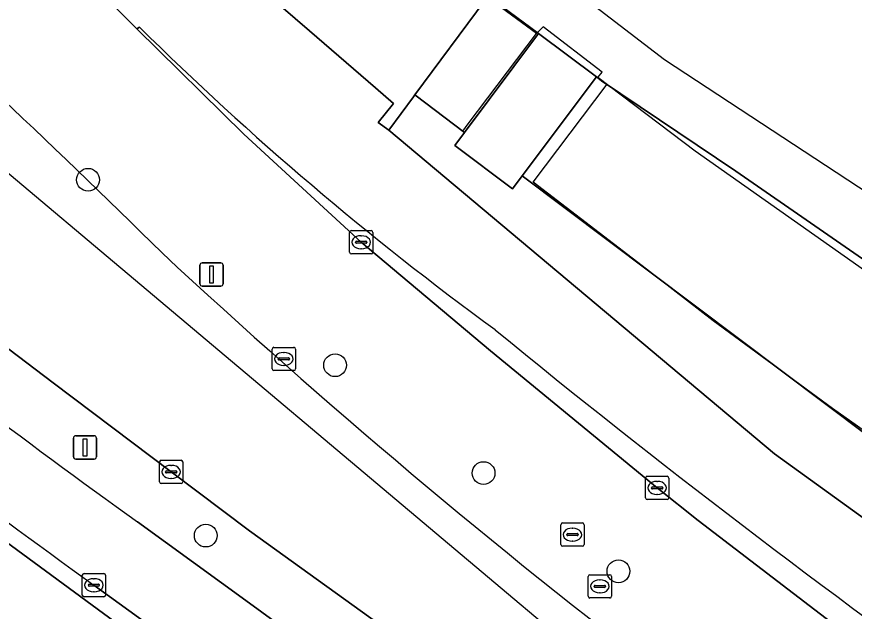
# Model space of a CAD drawing. Extents: x 159716 to 160783, y 383290 to 384031.
# Drawn here: x 160490.01 to 160525.97, y 383782.17 to 383807.71 of the extents above; entities that cross this region are included whole.
import ezdxf

# ---------------------------------------------------------------- set-up
doc = ezdxf.new("R2010")
doc.units = 0
for name, color, linetype in [('IMGEO_Berm_groen', 7, 'Continuous'), ('IMGEO_Berm_open', 7, 'Continuous'), ('IMGEO_Boom', 7, 'Continuous'), ('IMGEO_Fietspad_gesloten', 7, 'Continuous'), ('IMGEO_Geluidsscherm', 7, 'Continuous'), ('IMGEO_Grasland_overig', 7, 'Continuous'), ('IMGEO_Groenvoorziening', 7, 'Continuous'), ('IMGEO_Hek', 7, 'Continuous'), ('IMGEO_Kolk', 7, 'Continuous'), ('IMGEO_Lichtmast', 7, 'Continuous'), ('IMGEO_OVBaan_gesloten', 7, 'Continuous'), ('IMGEO_Perron', 7, 'Continuous'), ('IMGEO_Rijbaan_lokaal_gesloten', 7, 'Continuous'), ('IMGEO_Rioolput', 7, 'Continuous'), ('IMGEO_Voetpad_op_trap', 7, 'Continuous'), ('IMGEO_Voetpad_open', 7, 'Continuous')]:
    doc.layers.add(name, color=color, linetype=linetype)

msp = doc.modelspace()

# ---------------------------------------------------------------- linework, layer by layer
at = {"layer": 'IMGEO_Berm_groen'}
for points in [[(160495.277, 383807.26), (160495.166, 383807.186)], [(160495.166, 383807.186), (160499.761, 383802.667), (160504.803, 383798.018), (160510.358, 383793.358), (160517.511, 383787.465), (160519.267, 383786.063), (160525.873, 383781.018), (160533.916, 383775.525), (160552.845, 383763.274), (160553.258, 383763.029), (160553.792, 383762.706), (160554.327, 383762.383), (160554.659, 383762.926)], [(160495.192, 383786.006), (160500, 383782.513), (160501.435, 383781.471), (160508.624, 383776.362), (160510.644, 383774.978), (160512.046, 383777.027), (160509.967, 383778.451), (160500, 383785.627), (160496.637, 383788.155), (160491.575, 383791.984), (160489.669, 383793.425), (160482.38, 383798.997)]]:
    msp.add_lwpolyline(points, dxfattribs=at)
for centre, radius, start, end in [((160590.348, 383903.522), 135.295, 225.35659, 233.8573), ((160719.076, 384097.11), 383.288, 231.54174, 234.25959), ((160759.859, 384098.453), 393.301, 230.66258, 238.5511)]:
    msp.add_arc(centre, radius, start, end, dxfattribs=at)
at = {"layer": 'IMGEO_Berm_open'}
for points in [[(160459.654, 383807.265), (160466.172, 383802.236), (160486.524, 383787.371), (160499.203, 383778.043), (160500, 383777.494), (160507.603, 383772.254)], [(160518.075, 383765.054), (160518.51, 383765.693), (160515.261, 383767.891), (160508.013, 383772.828), (160500, 383778.447), (160493.319, 383783.288)]]:
    msp.add_lwpolyline(points, dxfattribs=at)
msp.add_arc((160729.665, 384110.644), 403.759, 231.55035, 234.17126, dxfattribs=at)
at = {"layer": 'IMGEO_Boom'}
for centre in [(160493.069, 383800.702), (160503.679, 383792.737), (160510.055, 383788.104), (160498.123, 383785.417), (160515.847, 383783.884)]:
    msp.add_circle(centre, 0.489, dxfattribs=at)
at = {"layer": 'IMGEO_Fietspad_gesloten'}
for points in [[(160549.773, 383770.471), (160530.377, 383783.268), (160522.554, 383788.926), (160505.983, 383802.836), (160505.532, 383803.161), (160506.18, 383803.982), (160505.409, 383804.652), (160502.584, 383807.101), (160500.217, 383809.153), (160500.001, 383808.849), (160498.628, 383809.821), (160498.578, 383809.773), (160497.473, 383810.931), (160496.341, 383812.062), (160496.411, 383812.131), (160491.535, 383816.276), (160491.732, 383816.508), (160484.897, 383822.434)], [(160485.425, 383817.141), (160492.69, 383810.875), (160492.088, 383810.291), (160492.211, 383810.168), (160492.333, 383810.045), (160495.166, 383807.186), (160495.277, 383807.26)], [(160507.603, 383772.254), (160500, 383777.494), (160499.203, 383778.043), (160486.524, 383787.371)]]:
    msp.add_lwpolyline(points, dxfattribs=at)
for centre, radius, start, end in [((160590.348, 383903.522), 135.295, 225.35659, 233.8573), ((160759.859, 384098.453), 393.301, 230.66258, 238.5511)]:
    msp.add_arc(centre, radius, start, end, dxfattribs=at)
at = {"layer": 'IMGEO_Geluidsscherm'}
msp.add_lwpolyline([(160572.209, 383767.329), (160566.928, 383770.385), (160562.189, 383773.262), (160554.79, 383777.907), (160544.744, 383784.387), (160538.678, 383788.444), (160528.548, 383795.308), (160519.143, 383801.931), (160514.961, 383805.091), (160515.143, 383805.333), (160512.61, 383807.268), (160512.329, 383806.98), (160510.392, 383808.398), (160502.356, 383814.501), (160503.311, 383815.704)], dxfattribs=at)
at = {"layer": 'IMGEO_Grasland_overig'}
msp.add_lwpolyline([(160509.239, 383802.739), (160512.417, 383806.981), (160510.228, 383808.622), (160510.092, 383808.443), (160510.124, 383808.418), (160507.103, 383804.346)], close=True, dxfattribs=at)
msp.add_lwpolyline([(160559.415, 383775.23), (160542.358, 383786.206), (160520.887, 383801.075), (160515.123, 383804.954), (160514.898, 383805.122), (160511.716, 383800.876), (160526.543, 383789.723), (160535.581, 383783.406), (160545.495, 383777.041)], dxfattribs=at)
at = {"layer": 'IMGEO_Groenvoorziening'}
msp.add_lwpolyline([(160500.217, 383809.153), (160502.584, 383807.101), (160505.409, 383804.652), (160506.18, 383803.982), (160505.532, 383803.161), (160505.983, 383802.836), (160507.047, 383804.27), (160507.103, 383804.346), (160510.124, 383808.418)], dxfattribs=at)
at = {"layer": 'IMGEO_Hek'}
for points in [[(160477.266, 383811.415), (160516.737, 383778.18), (160518.757, 383776.546), (160527.273, 383770.722), (160540.189, 383762.239), (160549.364, 383753.153), (160551.156, 383751.328), (160553.313, 383749.943), (160555.02, 383746.805), (160550.358, 383742.024), (160528.999, 383729.033)], [(160505.983, 383802.836), (160507.047, 383804.27), (160510.124, 383808.418)], [(160507.227, 383804.272), (160509.165, 383802.794), (160509.4, 383803.104), (160512.329, 383806.98)], [(160560.053, 383767.833), (160560.434, 383768.33), (160556.385, 383770.751), (160554.324, 383772.116), (160552.215, 383773.305), (160550.019, 383774.322), (160547.924, 383775.504), (160545.82, 383776.757), (160535.678, 383783.358), (160531.73, 383786.152), (160525.047, 383790.873), (160519.911, 383794.648), (160517.051, 383796.86), (160512.189, 383800.598), (160515.367, 383804.807)], [(160563.388, 383761.893), (160549.773, 383770.471), (160530.377, 383783.268), (160522.554, 383788.926), (160505.983, 383802.836)]]:
    msp.add_lwpolyline(points, dxfattribs=at)
at = {"layer": 'IMGEO_Kolk'}
for p, q in [((160504.302, 383797.592), (160504.302, 383798.444)), ((160504.377, 383798.518), (160505.229, 383798.518)), ((160504.79, 383798.298), (160504.815, 383798.298)), ((160505.303, 383798.444), (160505.303, 383797.592)), ((160504.561, 383798.012), (160504.561, 383798.024)), ((160504.999, 383797.975), (160504.601, 383797.975)), ((160504.604, 383798.061), (160505.002, 383798.061)), ((160505.045, 383798.024), (160505.045, 383798.012)), ((160505.229, 383797.518), (160504.377, 383797.518)), ((160504.813, 383797.738), (160504.788, 383797.738)), ((160500.978, 383792.579), (160500.978, 383793.431)), ((160501.053, 383793.505), (160501.905, 383793.505)), ((160501.466, 383793.285), (160501.491, 383793.285)), ((160501.979, 383793.431), (160501.979, 383792.579)), ((160501.237, 383792.999), (160501.237, 383793.011)), ((160501.675, 383792.962), (160501.277, 383792.962)), ((160501.28, 383793.048), (160501.678, 383793.048)), ((160501.721, 383793.011), (160501.721, 383792.999)), ((160501.905, 383792.505), (160501.053, 383792.505)), ((160501.489, 383792.725), (160501.464, 383792.725)), ((160496.139, 383787.728), (160496.139, 383788.58)), ((160496.214, 383788.654), (160497.066, 383788.654)), ((160497.14, 383788.58), (160497.14, 383787.728)), ((160496.398, 383788.148), (160496.398, 383788.16)), ((160496.441, 383788.197), (160496.839, 383788.197)), ((160496.627, 383788.434), (160496.652, 383788.434)), ((160496.882, 383788.16), (160496.882, 383788.148)), ((160496.836, 383788.111), (160496.438, 383788.111)), ((160496.65, 383787.874), (160496.625, 383787.874)), ((160517.01, 383787.039), (160517.01, 383787.891)), ((160517.085, 383787.965), (160517.937, 383787.965)), ((160518.011, 383787.891), (160518.011, 383787.039)), ((160497.066, 383787.654), (160496.214, 383787.654)), ((160517.269, 383787.459), (160517.269, 383787.471)), ((160517.312, 383787.508), (160517.71, 383787.508)), ((160517.498, 383787.745), (160517.523, 383787.745)), ((160517.753, 383787.471), (160517.753, 383787.459)), ((160517.707, 383787.422), (160517.309, 383787.422)), ((160517.521, 383787.185), (160517.496, 383787.185)), ((160517.937, 383786.965), (160517.085, 383786.965)), ((160492.822, 383782.861), (160492.822, 383783.713)), ((160492.897, 383783.787), (160493.749, 383783.787)), ((160493.31, 383783.567), (160493.335, 383783.567)), ((160493.823, 383783.713), (160493.823, 383782.861)), ((160514.549, 383782.811), (160514.549, 383783.663)), ((160514.624, 383783.737), (160515.476, 383783.737)), ((160515.037, 383783.517), (160515.062, 383783.517)), ((160515.55, 383783.663), (160515.55, 383782.811)), ((160493.081, 383783.281), (160493.081, 383783.293)), ((160493.519, 383783.244), (160493.121, 383783.244)), ((160493.124, 383783.33), (160493.522, 383783.33)), ((160493.565, 383783.293), (160493.565, 383783.281)), ((160514.808, 383783.231), (160514.808, 383783.243)), ((160515.246, 383783.194), (160514.848, 383783.194)), ((160514.851, 383783.28), (160515.249, 383783.28)), ((160515.292, 383783.243), (160515.292, 383783.231)), ((160493.749, 383782.787), (160492.897, 383782.787)), ((160493.333, 383783.007), (160493.308, 383783.007)), ((160515.06, 383782.957), (160515.035, 383782.957)), ((160515.476, 383782.737), (160514.624, 383782.737))]:
    msp.add_line(p, q, dxfattribs=at)
for points in [[(160504.302, 383797.592), (160504.302, 383798.444)], [(160504.377, 383798.518), (160505.229, 383798.518)], [(160505.303, 383798.444), (160505.303, 383797.592)], [(160505.229, 383797.518), (160504.377, 383797.518)], [(160500.978, 383792.579), (160500.978, 383793.431)], [(160501.053, 383793.505), (160501.905, 383793.505)], [(160501.979, 383793.431), (160501.979, 383792.579)], [(160501.905, 383792.505), (160501.053, 383792.505)], [(160496.139, 383787.728), (160496.139, 383788.58)], [(160496.214, 383788.654), (160497.066, 383788.654)], [(160497.14, 383788.58), (160497.14, 383787.728)], [(160517.01, 383787.039), (160517.01, 383787.891)], [(160517.085, 383787.965), (160517.937, 383787.965)], [(160518.011, 383787.891), (160518.011, 383787.039)], [(160497.066, 383787.654), (160496.214, 383787.654)], [(160517.937, 383786.965), (160517.085, 383786.965)], [(160492.822, 383782.861), (160492.822, 383783.713)], [(160492.897, 383783.787), (160493.749, 383783.787)], [(160493.823, 383783.713), (160493.823, 383782.861)], [(160514.549, 383782.811), (160514.549, 383783.663)], [(160514.624, 383783.737), (160515.476, 383783.737)], [(160515.55, 383783.663), (160515.55, 383782.811)], [(160493.749, 383782.787), (160492.897, 383782.787)], [(160515.476, 383782.737), (160514.624, 383782.737)]]:
    msp.add_lwpolyline(points, dxfattribs=at)
for centre, radius, start, end in [((160504.379, 383798.442), 0.0765, 91.552, 178.448), ((160504.379, 383798.442), 0.0765, 91.552, 178.448), ((160505.227, 383798.442), 0.0765, 1.552, 88.448), ((160505.227, 383798.442), 0.0765, 1.552, 88.448), ((160504.601, 383798.021), 0.0403, 85.8775, 175.7526), ((160504.598, 383798.011), 0.0366, 178.938, 274.7102), ((160505.002, 383798.018), 0.043, 264.8664, 352.4533), ((160505.006, 383798.023), 0.0386, 1.7309, 96.639), ((160504.379, 383797.594), 0.0765, 181.552, 268.448), ((160504.379, 383797.594), 0.0765, 181.552, 268.448), ((160505.227, 383797.594), 0.0765, 271.552, 358.448), ((160505.227, 383797.594), 0.0765, 271.552, 358.448), ((160501.055, 383793.429), 0.0765, 91.552, 178.448), ((160501.055, 383793.429), 0.0765, 91.552, 178.448), ((160501.903, 383793.429), 0.0765, 1.552, 88.448), ((160501.903, 383793.429), 0.0765, 1.552, 88.448), ((160501.277, 383793.008), 0.0403, 85.8775, 175.7526), ((160501.274, 383792.998), 0.0366, 178.938, 274.7102), ((160501.678, 383793.005), 0.043, 264.8664, 352.4533), ((160501.682, 383793.01), 0.0386, 1.7309, 96.639), ((160501.055, 383792.581), 0.0765, 181.552, 268.448), ((160501.055, 383792.581), 0.0765, 181.552, 268.448), ((160501.903, 383792.581), 0.0765, 271.552, 358.448), ((160501.903, 383792.581), 0.0765, 271.552, 358.448), ((160496.216, 383788.578), 0.0765, 91.552, 178.448), ((160496.216, 383788.578), 0.0765, 91.552, 178.448), ((160497.064, 383788.578), 0.0765, 1.552, 88.448), ((160497.064, 383788.578), 0.0765, 1.552, 88.448), ((160496.438, 383788.157), 0.0403, 85.8775, 175.7526), ((160496.435, 383788.147), 0.0366, 178.938, 274.7102), ((160496.839, 383788.154), 0.043, 264.8664, 352.4533), ((160496.843, 383788.159), 0.0386, 1.7309, 96.639), ((160517.087, 383787.889), 0.0765, 91.552, 178.448), ((160517.087, 383787.889), 0.0765, 91.552, 178.448), ((160517.935, 383787.889), 0.0765, 1.552, 88.448), ((160517.935, 383787.889), 0.0765, 1.552, 88.448), ((160496.216, 383787.73), 0.0765, 181.552, 268.448), ((160496.216, 383787.73), 0.0765, 181.552, 268.448), ((160497.064, 383787.73), 0.0765, 271.552, 358.448), ((160497.064, 383787.73), 0.0765, 271.552, 358.448), ((160517.309, 383787.468), 0.0403, 85.8775, 175.7526), ((160517.306, 383787.458), 0.0366, 178.938, 274.7102), ((160517.71, 383787.465), 0.043, 264.8664, 352.4533), ((160517.714, 383787.47), 0.0386, 1.7309, 96.639), ((160517.087, 383787.041), 0.0765, 181.552, 268.448), ((160517.087, 383787.041), 0.0765, 181.552, 268.448), ((160517.935, 383787.041), 0.0765, 271.552, 358.448), ((160517.935, 383787.041), 0.0765, 271.552, 358.448), ((160492.899, 383783.711), 0.0765, 91.552, 178.448), ((160492.899, 383783.711), 0.0765, 91.552, 178.448), ((160493.747, 383783.711), 0.0765, 1.552, 88.448), ((160493.747, 383783.711), 0.0765, 1.552, 88.448), ((160514.626, 383783.661), 0.0765, 91.552, 178.448), ((160514.626, 383783.661), 0.0765, 91.552, 178.448), ((160515.474, 383783.661), 0.0765, 1.552, 88.448), ((160515.474, 383783.661), 0.0765, 1.552, 88.448), ((160493.121, 383783.29), 0.0403, 85.8775, 175.7526), ((160493.118, 383783.28), 0.0366, 178.938, 274.7102), ((160493.522, 383783.287), 0.043, 264.8664, 352.4533), ((160493.526, 383783.292), 0.0386, 1.7309, 96.639), ((160514.848, 383783.24), 0.0403, 85.8775, 175.7526), ((160514.845, 383783.23), 0.0366, 178.938, 274.7102), ((160515.249, 383783.237), 0.043, 264.8664, 352.4533), ((160515.253, 383783.242), 0.0386, 1.7309, 96.639), ((160492.899, 383782.863), 0.0765, 181.552, 268.448), ((160492.899, 383782.863), 0.0765, 181.552, 268.448), ((160493.747, 383782.863), 0.0765, 271.552, 358.448), ((160493.747, 383782.863), 0.0765, 271.552, 358.448), ((160514.626, 383782.813), 0.0765, 181.552, 268.448), ((160514.626, 383782.813), 0.0765, 181.552, 268.448), ((160515.474, 383782.813), 0.0765, 271.552, 358.448), ((160515.474, 383782.813), 0.0765, 271.552, 358.448)]:
    msp.add_arc(centre, radius, start, end, dxfattribs=at)
for centre, major_axis, ratio, start_param, end_param in [((160504.789, 383798.018), (-0.387, 0.002), 0.722429, 4.712389, 7.853982), ((160504.814, 383798.018), (-0.39, 0.002), 0.717154, 1.570796, 4.712389), ((160501.465, 383793.005), (-0.387, 0.002), 0.722429, 4.712389, 7.853982), ((160501.49, 383793.005), (-0.39, 0.002), 0.717154, 1.570796, 4.712389), ((160496.626, 383788.154), (-0.387, 0.002), 0.722429, 4.712389, 7.853982), ((160496.651, 383788.154), (-0.39, 0.002), 0.717154, 1.570796, 4.712389), ((160517.497, 383787.465), (-0.387, 0.002), 0.722429, 4.712389, 7.853982), ((160517.522, 383787.465), (-0.39, 0.002), 0.717154, 1.570796, 4.712389), ((160493.309, 383783.287), (-0.387, 0.002), 0.722429, 4.712389, 7.853982), ((160493.334, 383783.287), (-0.39, 0.002), 0.717154, 1.570796, 4.712389), ((160515.036, 383783.237), (-0.387, 0.002), 0.722429, 4.712389, 7.853982), ((160515.061, 383783.237), (-0.39, 0.002), 0.717154, 1.570796, 4.712389)]:
    msp.add_ellipse(centre, major_axis=major_axis, ratio=ratio, start_param=start_param, end_param=end_param, dxfattribs=at)
at = {"layer": 'IMGEO_Lichtmast'}
for p, q in [((160497.876, 383796.234), (160497.876, 383797.034)), ((160497.876, 383797.034), (160497.876, 383796.234)), ((160497.976, 383797.134), (160498.766, 383797.134)), ((160498.766, 383797.134), (160497.976, 383797.134)), ((160498.866, 383797.034), (160498.866, 383796.234)), ((160498.866, 383796.234), (160498.866, 383797.034)), ((160498.766, 383796.134), (160497.976, 383796.134)), ((160497.976, 383796.134), (160498.766, 383796.134)), ((160492.442, 383788.806), (160492.442, 383789.606)), ((160492.442, 383789.606), (160492.442, 383788.806)), ((160492.542, 383789.706), (160493.332, 383789.706)), ((160493.332, 383789.706), (160492.542, 383789.706)), ((160493.432, 383789.606), (160493.432, 383788.806)), ((160493.432, 383788.806), (160493.432, 383789.606)), ((160493.332, 383788.706), (160492.542, 383788.706)), ((160492.542, 383788.706), (160493.332, 383788.706))]:
    msp.add_line(p, q, dxfattribs=at)
for points in [[(160498.296, 383797.009), (160498.446, 383797.009), (160498.446, 383796.259), (160498.296, 383796.259), (160498.296, 383797.009)], [(160492.862, 383789.581), (160493.012, 383789.581), (160493.012, 383788.831), (160492.862, 383788.831), (160492.862, 383789.581)]]:
    msp.add_lwpolyline(points, dxfattribs=at)
for centre, start, end in [((160497.976, 383797.034), 90, 180), ((160497.976, 383797.034), 90, 180), ((160498.766, 383797.034), 0, 90), ((160498.766, 383797.034), 360, 90), ((160497.976, 383796.234), 180, 270), ((160497.976, 383796.234), 180, 270), ((160498.766, 383796.234), 270, 0), ((160498.766, 383796.234), 270, 0), ((160492.542, 383789.606), 90, 180), ((160492.542, 383789.606), 90, 180), ((160493.332, 383789.606), 0, 90), ((160493.332, 383789.606), 360, 90), ((160492.542, 383788.806), 180, 270), ((160492.542, 383788.806), 180, 270), ((160493.332, 383788.806), 270, 0), ((160493.332, 383788.806), 270, 0)]:
    msp.add_arc(centre, 0.1, start, end, dxfattribs=at)
at = {"layer": 'IMGEO_OVBaan_gesloten'}
msp.add_lwpolyline([(160482.38, 383798.997), (160489.669, 383793.425), (160491.575, 383791.984), (160496.637, 383788.155), (160500, 383785.627), (160509.967, 383778.451), (160512.046, 383777.027), (160517.595, 383773.228), (160526.076, 383767.524), (160534.654, 383761.844), (160543.208, 383756.291), (160553.17, 383750), (160555.454, 383748.585), (160554.605, 383750.057)], dxfattribs=at)
for centre, radius, start, end in [((160256.947, 383556.277), 339.825, 45.23623, 48.68772), ((160699, 384016.003), 298.039, 227.13361, 232.62938)]:
    msp.add_arc(centre, radius, start, end, dxfattribs=at)
at = {"layer": 'IMGEO_Perron'}
msp.add_lwpolyline([(160577.888, 383766.417), (160517.828, 383805.85), (160503.82, 383816.612), (160503.73, 383816.495), (160503.236, 383815.852), (160502.233, 383814.522), (160510.092, 383808.443), (160510.228, 383808.622), (160512.417, 383806.981), (160514.898, 383805.122), (160515.123, 383804.954), (160520.887, 383801.075), (160542.358, 383786.206), (160559.415, 383775.23)], dxfattribs=at)
at = {"layer": 'IMGEO_Rijbaan_lokaal_gesloten'}
for points in [[(160525.873, 383781.018), (160519.267, 383786.063), (160517.511, 383787.465), (160510.358, 383793.358), (160504.803, 383798.018), (160499.761, 383802.667), (160495.166, 383807.186), (160492.333, 383810.045), (160492.211, 383810.168), (160492.088, 383810.291), (160490.746, 383811.585), (160489.062, 383813.093)], [(160516.152, 383771.204), (160510.644, 383774.978), (160508.624, 383776.362), (160501.435, 383781.471), (160500, 383782.513), (160495.192, 383786.006)], [(160493.319, 383783.288), (160500, 383778.447), (160508.013, 383772.828), (160515.261, 383767.891), (160518.51, 383765.693), (160522.496, 383762.997), (160526.669, 383760.235), (160531.02, 383757.354), (160534.37, 383755.168), (160539.566, 383751.778), (160541.644, 383750.464), (160543.454, 383753.183), (160541.777, 383754.245), (160533.26, 383759.769), (160524.539, 383765.534), (160516.152, 383771.204)]]:
    msp.add_lwpolyline(points, dxfattribs=at)
for centre, radius, start, end in [((160256.947, 383556.277), 339.825, 45.23623, 48.68772), ((160699, 384016.003), 298.039, 227.13361, 232.62938), ((160719.076, 384097.11), 383.288, 231.54174, 234.25959), ((160729.665, 384110.644), 403.759, 231.55035, 234.17126)]:
    msp.add_arc(centre, radius, start, end, dxfattribs=at)
at = {"layer": 'IMGEO_Rioolput'}
for p, q in [((160513.372, 383785.033), (160513.372, 383785.885)), ((160513.447, 383785.959), (160514.299, 383785.959)), ((160513.86, 383785.739), (160513.885, 383785.739)), ((160514.373, 383785.885), (160514.373, 383785.033)), ((160513.631, 383785.453), (160513.631, 383785.465)), ((160514.069, 383785.416), (160513.671, 383785.416)), ((160513.674, 383785.502), (160514.072, 383785.502)), ((160514.115, 383785.465), (160514.115, 383785.453)), ((160514.299, 383784.959), (160513.447, 383784.959)), ((160513.883, 383785.179), (160513.858, 383785.179))]:
    msp.add_line(p, q, dxfattribs=at)
for points in [[(160513.372, 383785.033), (160513.372, 383785.885)], [(160513.447, 383785.959), (160514.299, 383785.959)], [(160514.373, 383785.885), (160514.373, 383785.033)], [(160514.299, 383784.959), (160513.447, 383784.959)]]:
    msp.add_lwpolyline(points, dxfattribs=at)
for centre, radius, start, end in [((160513.449, 383785.883), 0.0765, 91.552, 178.448), ((160513.449, 383785.883), 0.0765, 91.552, 178.448), ((160514.297, 383785.883), 0.0765, 1.552, 88.448), ((160514.297, 383785.883), 0.0765, 1.552, 88.448), ((160513.671, 383785.462), 0.0403, 85.8775, 175.7526), ((160513.668, 383785.452), 0.0366, 178.938, 274.7102), ((160514.072, 383785.459), 0.043, 264.8664, 352.4533), ((160514.076, 383785.464), 0.0386, 1.7309, 96.639), ((160513.449, 383785.035), 0.0765, 181.552, 268.448), ((160513.449, 383785.035), 0.0765, 181.552, 268.448), ((160514.297, 383785.035), 0.0765, 271.552, 358.448), ((160514.297, 383785.035), 0.0765, 271.552, 358.448)]:
    msp.add_arc(centre, radius, start, end, dxfattribs=at)
for centre, major_axis, ratio, start_param, end_param in [((160513.859, 383785.459), (-0.387, 0.002), 0.722429, 4.712389, 7.853982), ((160513.884, 383785.459), (-0.39, 0.002), 0.717154, 1.570796, 4.712389)]:
    msp.add_ellipse(centre, major_axis=major_axis, ratio=ratio, start_param=start_param, end_param=end_param, dxfattribs=at)
at = {"layer": 'IMGEO_Voetpad_op_trap'}
msp.add_lwpolyline([(160511.716, 383800.876), (160514.898, 383805.122), (160512.417, 383806.981), (160509.239, 383802.739), (160508.819, 383802.18), (160511.3, 383800.321)], close=True, dxfattribs=at)
at = {"layer": 'IMGEO_Voetpad_open'}
msp.add_lwpolyline([(160511.3, 383800.321), (160508.819, 383802.18), (160509.239, 383802.739), (160507.103, 383804.346), (160507.047, 383804.27), (160505.983, 383802.836), (160522.554, 383788.926), (160530.377, 383783.268), (160549.773, 383770.471), (160557.831, 383765.394), (160558.331, 383765.079), (160558.835, 383765.954), (160560.053, 383767.833), (160560.361, 383768.309), (160556.201, 383770.899), (160554.51, 383771.957), (160549.715, 383774.35), (160548.42, 383775.071), (160545.495, 383777.041), (160535.581, 383783.406), (160526.543, 383789.723), (160511.716, 383800.876)], close=True, dxfattribs=at)

doc.saveas('drawing.dxf')
